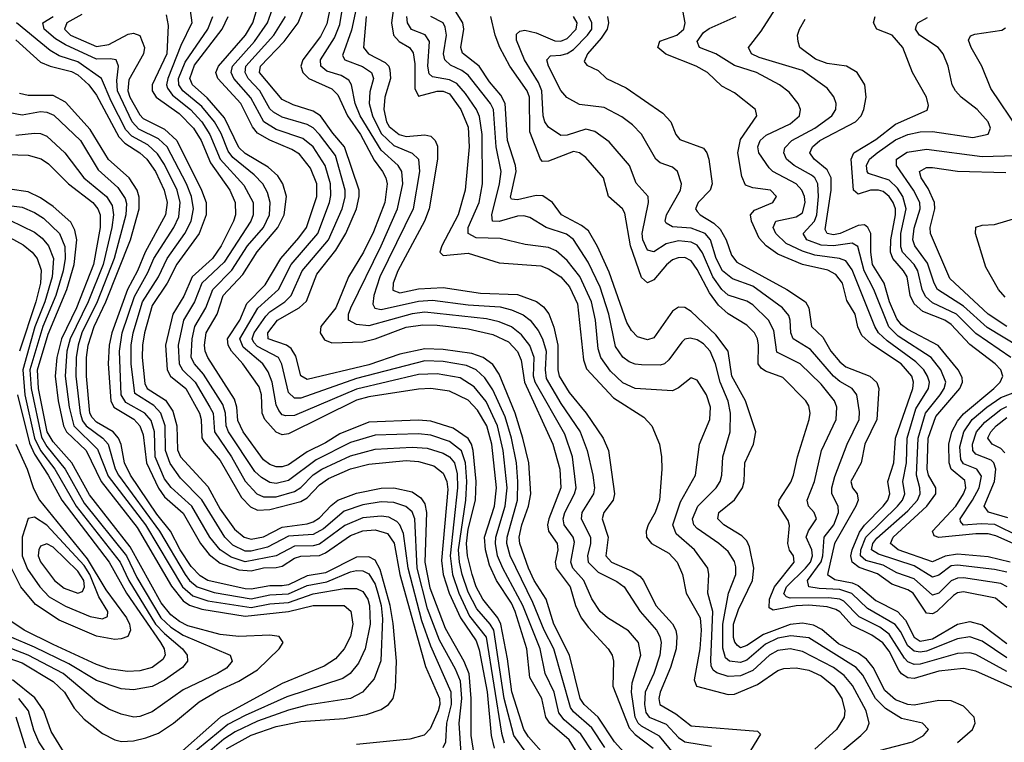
# Model space of a CAD drawing. Header units: inches. Extents: x 884549 to 1028252, y 526810 to 653624.
# Tile 329 of 656: x 892382 to 895562, y 633408 to 635740. Entities that reach past the tile are written whole.
import ezdxf

# ---------------------------------------------------------------- set-up
doc = ezdxf.new("R2010")
doc.units = ezdxf.units.IN
doc.header["$MEASUREMENT"] = 0
doc.layers.add('A8693', color=7, linetype='Continuous')

msp = doc.modelspace()

# ---------------------------------------------------------------- linework, layer by layer
at = {"layer": 'A8693', "color": 5}
for points, elevation in [([(894493.1, 633373.1), (894448.7, 633428.7), (894390, 633460.3), (894379.6, 633470), (894369.5, 633490), (894357.3, 633570), (894360.1, 633599.9), (894387.6, 633690), (894380.4, 633730), (894348.1, 633768.1), (894279.8, 633810), (894256.5, 633830), (894230, 633871.8), (894204, 633930), (894168.5, 633970), (894161.7, 633990), (894173.8, 634053.8), (894169.3, 634070), (894140.1, 634110), (894137.1, 634130), (894142.5, 634150), (894174.1, 634210), (894179.3, 634230), (894166.9, 634330), (894142.8, 634402.8), (894046.6, 634570), (894041.4, 634590), (894043.2, 634650), (894029.1, 634689.1), (894003, 634723), (893970, 634748.6), (893930, 634765.4), (893890, 634774.5), (893690, 634796), (893650, 634790.7), (893510, 634752.7), (893470, 634756.9), (893444.3, 634770), (893444.4, 634790), (893451.7, 634810), (893549.5, 635010.5), (893601.9, 635130), (893619, 635210), (893616.7, 635250), (893604.4, 635270), (893550, 635319.4), (893481.2, 635430), (893465.7, 635470), (893454.1, 635530), (893445, 635545), (893420.1, 635560.1), (893373.9, 635573.9), (893354.4, 635590), (893353.4, 635610), (893399, 635681), (893415.5, 635724.5), (893436.9, 635850)], 3560), ([(893477.9, 635822.1), (893453.9, 635706.1), (893424.6, 635624.6), (893432.4, 635610), (893489.3, 635589.3), (893517.8, 635570), (893524.7, 635550), (893513, 635507), (893510.7, 635470), (893521, 635430), (893550, 635373.3), (893590, 635333.8), (893649.7, 635309.7), (893670, 635289.7), (893673, 635250), (893652.5, 635130), (893545.5, 634910), (893525.8, 634850), (893522.6, 634822.6), (893529.2, 634809.2), (893550, 634805.1), (893670, 634832.3), (893715.2, 634835.2), (893830, 634819.6), (893933.5, 634813.5), (893970, 634804.4), (894007.5, 634787.5), (894030.7, 634770), (894056.7, 634736.7), (894070.3, 634710.3), (894082.1, 634670), (894079.1, 634610), (894082.6, 634582.6), (894130, 634501.8), (894191.8, 634410), (894214.6, 634350), (894233.4, 634270), (894238.6, 634230), (894234.7, 634210), (894197.8, 634150), (894195.7, 634130), (894225.8, 634070), (894225.8, 634050), (894215.5, 634010), (894218.1, 633990), (894250, 633957.8), (894310, 633927.7), (894334.1, 633910), (894385.9, 633830), (894438.9, 633770), (894449.6, 633750), (894453.3, 633730), (894449.2, 633689.2), (894430, 633630.1), (894402, 633570), (894399.8, 633530), (894404.4, 633504.4), (894414.5, 633490), (894470, 633467), (894510, 633423.7), (894529.6, 633409.6), (894616, 633396)], 3540), ([(892932.9, 635770), (892938.4, 635730), (892903.1, 635656.9), (892860.4, 635550), (892856.3, 635530), (892859.4, 635519.4), (892876.1, 635496.1), (892934, 635450), (892970, 635410), (892996.4, 635370), (893030, 635290), (893105.8, 635205.8), (893135.8, 635150), (893135.8, 635110), (893128.2, 635090), (893042.2, 634957.8), (892970, 634890), (892946.8, 634830), (892911.3, 634770), (892894.3, 634690), (892896.7, 634630), (892908.2, 634610), (892948.6, 634570), (892996.3, 634490), (893006.5, 634470), (893011.5, 634410), (893066.2, 634330), (893110, 634251.4), (893148.4, 634210), (893170, 634200.1), (893210, 634200.4), (893270, 634217.3), (893290, 634230.2), (893330, 634271.1), (893358.2, 634290), (893450, 634333.1), (893530, 634353.8), (893650, 634360.9), (893697.8, 634357.8), (893750, 634341.6), (893770, 634329.3), (893786.1, 634310), (893795, 634275), (893796.4, 634230), (893772.8, 634010), (893779.7, 633950), (893800, 633890), (893835.2, 633815.2), (893888.1, 633748.1), (893938.3, 633438.3), (893947, 633407)], 3760), ([(894196.9, 633350), (894156.7, 633416.7), (894094.2, 633470), (894081.7, 633490), (894068.8, 633550), (894030, 633617), (894020.3, 633710), (893982.7, 633830), (893970, 633857.4), (893921.6, 633930), (893899.7, 633979.7), (893886.4, 634030), (893883.2, 634070), (893915.1, 634170), (893921.8, 634230), (893906.8, 634370), (893890.8, 634430), (893860.4, 634480.4), (893830, 634512), (893770, 634541.9), (893710, 634550.2), (893670, 634548.4), (893510, 634523.3), (893470, 634512.5), (893250, 634403.4), (893230, 634400.8), (893210, 634409.6), (893173.8, 634450), (893165.3, 634470), (893163.1, 634530), (893155.7, 634555.7), (893103, 634630), (893065.8, 634670), (893055, 634690), (893053.5, 634710), (893093.5, 634770), (893115.7, 634824.3), (893175.4, 634884.6), (893226, 634970), (893284, 635036), (893308.1, 635070), (893341.3, 635170), (893341.5, 635210), (893320.9, 635260.9), (893286, 635306), (893261.5, 635321.5), (893190, 635350.8), (893150, 635373.4), (893134.2, 635394.2), (893096.2, 635470), (893021.7, 635550), (893015.9, 635570), (893024.6, 635590), (893111.3, 635690), (893135.6, 635730), (893153.1, 635790)], 3680), ([(894234.5, 633374.5), (894194.7, 633434.7), (894140.7, 633480.7), (894123.6, 633503.6), (894108.5, 633570), (894078.8, 633630), (894062.5, 633710), (894006.4, 633850), (893941.8, 633970), (893925.4, 634010), (893918.2, 634050), (893919.5, 634070), (893949.4, 634170), (893955.8, 634230), (893943.2, 634350), (893924.9, 634430), (893888.2, 634508.2), (893850, 634555.7), (893804.5, 634584.5), (893730, 634597.6), (893670, 634595.1), (893470, 634548.1), (893270, 634462.6), (893241.4, 634461.4), (893230, 634465.3), (893218.6, 634478.6), (893210, 634497.6), (893197.6, 634570), (893184.2, 634604.2), (893167.6, 634630), (893103.7, 634683.7), (893093.6, 634710), (893150.9, 634809.1), (893217.7, 634870), (893258.8, 634950), (893344.5, 635050), (893382.4, 635150), (893386.9, 635173.1), (893385.4, 635210), (893368.2, 635270), (893329.8, 635329.8), (893296.6, 635356.6), (893210, 635385.6), (893170.6, 635410), (893128.1, 635488.1), (893073.7, 635550), (893065.5, 635570), (893069.7, 635590), (893141, 635670), (893182.4, 635730), (893204, 635790)], 3660), ([(894363.5, 633343.5), (894303.2, 633410), (894250.5, 633490), (894205.4, 633530), (894191.7, 633550), (894157.9, 633690), (894107.3, 633790), (894082.7, 633870), (894043.8, 633930), (894025.2, 633970), (893997.4, 634050), (893995.1, 634070), (894003.4, 634110), (894025.3, 634170), (894032.7, 634210), (894026.1, 634310), (894007.3, 634390), (893982.1, 634470), (893930, 634596.1), (893910, 634627.1), (893878.3, 634650), (893842.5, 634662.5), (893750, 634676.1), (893690, 634677.7), (893610, 634660.9), (893510, 634626.3), (893310, 634579.6), (893290, 634590.6), (893273.9, 634653.9), (893259, 634679), (893243.6, 634690), (893184.8, 634710), (893183.6, 634730), (893214.5, 634770), (893285.1, 634810), (893308, 634832), (893341.4, 634918.6), (893403.2, 634996.8), (893435, 635050), (893470.2, 635130), (893478.7, 635170), (893477.9, 635190), (893431.6, 635330), (893393.6, 635373.6), (893354.1, 635430), (893330, 635445.4), (893265.7, 635465.7), (893230, 635482.6), (893157, 635570), (893159.4, 635590), (893236.5, 635670), (893281.6, 635730), (893297.8, 635770)], 3620), ([(893386.8, 635790), (893373.5, 635726.5), (893353.9, 635686.1), (893296.8, 635610), (893290.3, 635590), (893296.4, 635570), (893315.6, 635550), (893390, 635516.9), (893410, 635497.4), (893440.3, 635430), (893483, 635370), (893527.3, 635287.3), (893553.6, 635250), (893564.7, 635230), (893569.2, 635210), (893561.8, 635150), (893524.9, 635055.1), (893492.3, 634990), (893444.2, 634910), (893402.7, 634810), (893354.9, 634750), (893352.3, 634730), (893366.9, 634706.9), (893390, 634697.9), (893490, 634701.1), (893530, 634710.2), (893630, 634747.6), (893684.3, 634755.7), (893730, 634754.4), (893830, 634742.9), (893910, 634724.5), (893960.6, 634700.6), (893989.5, 634669.5), (894001.6, 634641.6), (894012.6, 634570), (894104.3, 634370), (894125.9, 634290), (894129.5, 634230), (894090.4, 634130), (894086.7, 634110), (894089.9, 634090), (894117.9, 634050), (894119.9, 634030), (894111.4, 633990), (894114.4, 633970), (894159.3, 633910), (894176.6, 633850), (894195.8, 633810), (894218.5, 633778.5), (894282.6, 633710), (894295.2, 633690), (894299.6, 633670), (894297.7, 633590), (894350, 633455.2), (894370, 633433.9), (894427.9, 633390)], 3580), ([(893587.8, 635770), (893582.7, 635730), (893588.8, 635690), (893607.9, 635670), (893641.4, 635650), (893652.7, 635632.7), (893657.8, 635597.8), (893658.2, 635518.2), (893670, 635493.4), (893730, 635509.5), (893750, 635509.9), (893770, 635500.5), (893806.4, 635450), (893830, 635392.8), (893833.9, 635330), (893820.9, 635190), (893798.2, 635110), (893744.9, 635010), (893739, 634990), (893750, 634979.5), (893830, 634987.1), (893930, 634955.7), (894065.4, 634945.4), (894090, 634936.6), (894130, 634910.3), (894158.1, 634878.1), (894183, 634823), (894202.7, 634642.7), (894213, 634613), (894299.7, 634519.7), (894397.6, 634457.6), (894423.6, 634430), (894447.8, 634370), (894454.9, 634330), (894455.9, 634290), (894448.1, 634190), (894434, 634150), (894411.5, 634110), (894404.7, 634090), (894406.5, 634070), (894422, 634050), (894478.2, 634018.2), (894504.9, 633990), (894522.2, 633950), (894534.6, 633890), (894579.3, 633810), (894582.4, 633770), (894578, 633710), (894559.8, 633610), (894568.1, 633590), (894670, 633563.2), (894690, 633563.7), (894764.6, 633595.4), (894830, 633639.9), (894850, 633646.4), (894890, 633648.6), (894930, 633641.2), (894970, 633623.2), (895011, 633590), (895036.7, 633550), (895046.8, 633510), (895044.2, 633490), (895019.5, 633450), (894950, 633386.1)], 3480), ([(895570, 633843.7), (895533.5, 633873.5), (895430, 633894.3), (895410, 633890.4), (895397.9, 633882.1), (895343.6, 633830), (895330, 633822.5), (895310, 633825.4), (895267.5, 633890), (895250, 633900.7), (895198.3, 633918.3), (895152.3, 633952.3), (895093, 633973), (895070, 633990), (895065.6, 634010), (895070.2, 634030), (895093.7, 634086.3), (895110, 634108.6), (895170.6, 634170), (895185.2, 634190), (895191.7, 634210), (895185.8, 634250), (895205, 634310), (895210, 634390), (895266.5, 634550), (895268, 634570), (895262.6, 634590), (895228.9, 634630), (895132.9, 634692.9), (895101.3, 634721.3), (895088.7, 634748.7), (895079.7, 634790), (895053.6, 634833.6), (895038.7, 634890), (895018, 634918), (894992.2, 634932.2), (894910, 634950.6), (894830, 634983.3), (894793.1, 635010), (894770, 635035.5), (894745.3, 635090), (894742.5, 635110), (894755, 635125), (894814.2, 635150), (894825.6, 635170), (894806.4, 635190), (894750, 635197.9), (894726.3, 635206.3), (894714.2, 635234.2), (894700.7, 635310), (894710, 635353.6), (894762, 635430), (894758.7, 635450), (894690, 635503.7), (894650, 635525.2), (894603.2, 635570), (894566.5, 635590), (894469.2, 635629.2), (894442.4, 635650), (894449.2, 635670.8), (894504.5, 635690), (894526.7, 635710), (894531.6, 635730), (894523.4, 635770)], 3280), ([(895570, 633957), (895530, 633966.5), (895410, 633980.4), (895390, 633977.5), (895350, 633947.4), (895330, 633941.8), (895270, 633978.3), (895155, 634015), (895133.1, 634030), (895136.6, 634050), (895150, 634066.9), (895250, 634155.4), (895280.8, 634190), (895290.2, 634210), (895289.2, 634230), (895277.6, 634270), (895283, 634390), (895306.7, 634470), (895354.5, 634530), (895367.7, 634550), (895372.8, 634570), (895357.1, 634610), (895325, 634650), (895218.6, 634718.6), (895188.9, 634748.9), (895140, 634870), (895109.2, 634930), (895088.7, 635008.7), (895070, 635018.8), (895010, 635010.8), (894970, 635012.7), (894924.3, 635030), (894912.5, 635050), (894948.9, 635090), (894956.3, 635110), (894962, 635170), (894959.5, 635210), (894949.5, 635229.5), (894938.8, 635238.8), (894882.9, 635270), (894857.8, 635290), (894849.9, 635310), (894852.9, 635327.1), (894875.8, 635350), (894950.3, 635390), (895005.2, 635430), (895017.5, 635450), (895018.5, 635470), (895011.5, 635491.5), (894990, 635518.9), (894910, 635575.8), (894770, 635618.1), (894745.5, 635630), (894736.1, 635650), (894776.9, 635703.1), (894832.3, 635790)], 3240), ([(893807.6, 633372.4), (893801.8, 633470), (893809.5, 633550), (893805.3, 633605.3), (893790, 633644.4), (893738.1, 633738.1), (893699.6, 633839.6), (893666.1, 633970), (893658.3, 634130), (893650, 634152), (893629.5, 634169.5), (893590, 634182.1), (893550, 634184.5), (893490, 634175.2), (893430, 634154.2), (893362.8, 634097.2), (893330, 634079.4), (893250, 634073.6), (893182.1, 634037.9), (893130, 634025.1), (893110, 634025.6), (893070, 634045), (893044.5, 634070), (892970, 634190.6), (892901, 634261), (892867.8, 634307.8), (892852.6, 634350), (892852.1, 634430), (892837.5, 634470), (892815.1, 634495.1), (892753.6, 634533.6), (892742.3, 634630), (892742.1, 634690), (892748.5, 634730), (892778.9, 634830), (892830.2, 634910), (892858.6, 634970), (892915, 635050), (892935.8, 635090), (892943.6, 635130), (892937.2, 635170), (892921.1, 635210), (892858.2, 635330), (892830, 635356), (892767.3, 635387.3), (892745.8, 635410), (892698, 635510), (892695.9, 635544.1), (892701.1, 635590), (892694.2, 635610), (892674.1, 635614.1), (892630, 635612.5), (892530, 635658.6), (892498.4, 635678.4), (892461.5, 635710), (892456.9, 635730), (892490.4, 635750)], 3840), ([(892583.3, 635756.7), (892534.2, 635730), (892527.1, 635710), (892546.5, 635690), (892630, 635653.4), (892670, 635660.1), (892732.9, 635692.9), (892750, 635696.9), (892770, 635688.8), (892784.9, 635650), (892782.3, 635630), (892734.4, 635545.6), (892731.1, 635510), (892737.4, 635490), (892770, 635433), (892781.1, 635421.1), (892850, 635386.3), (892889.3, 635350), (892969.8, 635190), (892984.4, 635150), (892984.7, 635110), (892962.1, 635050), (892889.2, 634950.8), (892858.2, 634890), (892810, 634818.2), (892784.8, 634730), (892778.3, 634690), (892777.6, 634650), (892786, 634566), (892794.4, 634550), (892852.6, 634512.6), (892877.1, 634477.1), (892890.2, 634430), (892891.6, 634351.6), (892901.8, 634330), (892990, 634233.5), (893030, 634160.6), (893075.9, 634095.9), (893106.6, 634070), (893130, 634063.9), (893170, 634071.5), (893230, 634102.3), (893310, 634113), (893330, 634119.9), (893350, 634133.2), (893387.6, 634172.5), (893410, 634189.3), (893470, 634212.2), (893550, 634228.9), (893590, 634230), (893650, 634216.4), (893677.6, 634197.6), (893690, 634177.9), (893695.8, 634150), (893690.6, 633990), (893707, 633907), (893756.3, 633776.3), (893816.3, 633670), (893832.3, 633630), (893839.2, 633550), (893838.5, 633430), (893848.7, 633368.7)], 3820), ([(892855.4, 635755.4), (892861.8, 635721.8), (892857.6, 635630), (892809.9, 635530), (892810.2, 635510), (892823.3, 635490), (892897.3, 635437.3), (892944, 635390), (892968.1, 635350), (892997.9, 635277.9), (893061.3, 635190), (893078.1, 635150), (893079, 635110), (893072.8, 635090), (893033, 635010), (893004.6, 634970), (892938.9, 634910), (892912.4, 634847.6), (892876.8, 634790), (892852.6, 634690), (892858.5, 634610), (892869.7, 634590), (892918.3, 634550), (892962.7, 634470), (892968.5, 634450), (892970.8, 634390.8), (892977.8, 634377.8), (893030, 634317.3), (893098.2, 634198.2), (893127.7, 634167.7), (893150, 634157.2), (893190, 634159.8), (893290, 634185), (893310, 634197.5), (893350, 634239.7), (893379.9, 634260.1), (893450, 634290.6), (893510, 634306.3), (893630, 634317.4), (893670, 634314.8), (893720, 634300), (893750, 634277), (893761.9, 634250), (893764.5, 634224.5), (893744.7, 633995.3), (893750, 633949.4), (893769.5, 633890), (893805.2, 633810), (893855.8, 633735.8), (893866.3, 633706.3), (893891.6, 633571.6), (893904.9, 633430), (893914.3, 633390)], 3780), ([(894036.4, 633350), (893978.2, 633430), (893947.1, 633550), (893913.2, 633770), (893901.2, 633790), (893858.7, 633838.7), (893830, 633893.4), (893810.6, 633950), (893802.1, 633990), (893799.7, 634030), (893822.8, 634190), (893826, 634250), (893821.9, 634310), (893808.8, 634348.8), (893770, 634379), (893710, 634399.7), (893670, 634403.3), (893530, 634399), (893450, 634376), (893339.7, 634320.3), (893250, 634253), (893210, 634243.8), (893190, 634247.2), (893162.8, 634262.8), (893142, 634282), (893056.9, 634410), (893048.9, 634430), (893046.7, 634470), (893038.3, 634498.3), (892976.3, 634596.3), (892946.8, 634630), (892936.1, 634650), (892939.5, 634710), (892948.2, 634750), (892983.8, 634810), (893005.4, 634870), (893067.8, 634932.2), (893118.1, 635010), (893169.2, 635070), (893188.4, 635110), (893191.5, 635150), (893182.4, 635182.4), (893167.2, 635210), (893139.5, 635239.5), (893070, 635295.2), (893055.5, 635315.5), (893033.3, 635373.3), (893011, 635410), (892970, 635460), (892909.5, 635510), (892896.2, 635530), (892895.1, 635550), (892916.9, 635603.1), (892990.2, 635710), (893005.6, 635750)], 3740), ([(894082, 633362), (894025.7, 633425.7), (894009.8, 633449.8), (893971, 633571), (893957.8, 633677.8), (893935.9, 633790), (893926.4, 633810), (893877.8, 633870), (893856.6, 633910), (893842.9, 633950), (893828.5, 634010), (893825.1, 634050), (893830, 634096.2), (893853.6, 634190), (893856.5, 634250), (893846.4, 634350), (893841.2, 634370), (893830, 634388.9), (893782.2, 634422.2), (893710, 634445), (893670, 634447.7), (893510, 634441.3), (893416.1, 634403.9), (893370, 634375.1), (893310, 634345.7), (893250, 634304.1), (893230, 634297), (893210, 634297.1), (893190, 634305.1), (893170, 634320.4), (893104.3, 634410), (893086.7, 634446.7), (893083.2, 634490), (893075.7, 634515.7), (892989.7, 634650), (892980.9, 634670), (892978.9, 634690), (892984.1, 634730), (893020.3, 634790), (893039.3, 634850), (893102.5, 634917.5), (893149.5, 634990.5), (893215.8, 635070), (893236.4, 635110), (893244.2, 635170), (893232.4, 635210), (893215.7, 635235.7), (893184.4, 635264.4), (893110, 635308.3), (893090, 635327.7), (893043.5, 635423.5), (892987.7, 635487.7), (892940.6, 635530), (892931.2, 635550), (892947.1, 635592.9), (893036.4, 635710), (893055.4, 635750)], 3720), ([(894271.5, 633391.5), (894230, 633455.1), (894170, 633507), (894160.9, 633520.9), (894107.3, 633710), (894075.4, 633770), (894039.4, 633859.4), (893965.7, 634010), (893955.1, 634050), (893955.8, 634070), (893990.2, 634190), (893991.2, 634250), (893986.1, 634310), (893970.5, 634390), (893950, 634458.7), (893910, 634546.2), (893884.7, 634584.7), (893856.6, 634610), (893824.7, 634624.7), (893750, 634637.6), (893690, 634638.8), (893470, 634582.2), (893290, 634519.2), (893270, 634518.6), (893250, 634536.8), (893228.9, 634628.9), (893217.7, 634650), (893150, 634685.4), (893138.7, 634698.7), (893133.3, 634710), (893139.4, 634730), (893177.1, 634782.9), (893190, 634797.5), (893238.2, 634830), (893258.8, 634850), (893294.6, 634930), (893379, 635030), (893423.7, 635130), (893432.9, 635167.1), (893433.1, 635190), (893401.9, 635301.9), (893350, 635369.6), (893330, 635391.4), (893310, 635402.4), (893230, 635425.4), (893201.3, 635441.3), (893190, 635452.7), (893158, 635510), (893120.4, 635550), (893110.4, 635570), (893113, 635590), (893203.4, 635690), (893240.6, 635750)], 3640), ([(893501.5, 635750), (893492.8, 635650), (893508.3, 635630), (893562.1, 635602.1), (893573.7, 635590), (893577.9, 635577.9), (893580, 635550), (893561.7, 635490), (893558, 635450), (893566.6, 635410), (893575.8, 635395.8), (893607.6, 635370), (893630, 635363.4), (893690, 635368.1), (893710, 635364.6), (893724.3, 635350), (893731.5, 635331.5), (893731, 635290), (893704.3, 635130), (893689.1, 635090), (893603.5, 634930), (893588.1, 634890), (893586.9, 634866.9), (893610, 634859.1), (893670, 634871.5), (893750, 634876), (893870, 634857.8), (893990, 634853.2), (894050.6, 634830.6), (894073.8, 634813.8), (894091.2, 634791.2), (894107.4, 634747.4), (894119.4, 634690), (894119.9, 634610), (894124.4, 634590), (894156.8, 634536.8), (894211.1, 634470), (894266.5, 634390), (894283.9, 634350), (894303.4, 634210), (894298.2, 634190), (894268.8, 634150), (894263, 634130), (894282.1, 634070), (894275.4, 634010), (894293.3, 633990), (894360.2, 633960.2), (894384.5, 633944.5), (894396.9, 633930), (894436, 633850), (894490.6, 633790.6), (894500.6, 633770), (894503.9, 633750), (894501.5, 633710), (894484.2, 633650), (894449.9, 633570), (894445.7, 633550), (894449.6, 633530), (894500.6, 633500.6), (894550, 633461.6), (894764.9, 633444.9), (894774.3, 633434.3), (894697.8, 633310)], 3520), ([(894962.8, 633317.2), (895098.8, 633430), (895117.5, 633450), (895125.6, 633470), (895115.3, 633510), (895071.5, 633591.5), (895044.3, 633624.3), (895010.3, 633650.3), (894910, 633701.8), (894870, 633709.7), (894830, 633704.6), (894803.4, 633690), (894750, 633639.9), (894710, 633623), (894670, 633621.2), (894632.9, 633632.9), (894621.7, 633641.7), (894615.2, 633655.2), (894613.9, 633673.9), (894620.7, 633830), (894604.1, 633890), (894607.1, 633950), (894603.8, 633970), (894560.9, 634030), (894501.6, 634081.6), (894491, 634110), (894515.7, 634184.3), (894564.1, 634270), (894577.9, 634370), (894610.7, 634450), (894612.5, 634490), (894600.4, 634530), (894570, 634576.8), (894550, 634584.8), (894510, 634552.2), (894490, 634542.8), (894370, 634549.5), (894330, 634568), (894290, 634606.5), (894258.7, 634650), (894250, 634678), (894241.9, 634770), (894228.3, 634830), (894191.1, 634911.1), (894150, 634963.3), (894114.3, 634994.3), (894090, 635004.9), (894014.6, 635014.6), (893933.5, 635033.5), (893856.7, 635036.7), (893829.9, 635049.9), (893830.6, 635070), (893866, 635150), (893876.3, 635210), (893876, 635370), (893867.4, 635427.4), (893857.1, 635450), (893821.7, 635501.7), (893793.8, 635533.8), (893770, 635546.1), (893715.4, 635555.4), (893704.9, 635564.9), (893700.2, 635590), (893705.1, 635670), (893691.3, 635691.3), (893647.9, 635707.9), (893634.5, 635730), (893632.3, 635750)], 3460), ([(895157.9, 633382.1), (895264.8, 633410), (895300.8, 633430), (895316.8, 633450), (895297, 633470), (895230, 633485.1), (895178, 633518), (895145.8, 633550), (895104.6, 633624.6), (895083.7, 633650), (894930, 633745.6), (894872.3, 633752.3), (894830, 633744.2), (894790, 633725.5), (894730, 633673.5), (894710, 633665.8), (894674.5, 633670), (894661.5, 633681.5), (894652.5, 633712.5), (894652.3, 633790), (894670.8, 633889.2), (894694.9, 633950), (894694.6, 633974.6), (894690, 633991.9), (894670, 634023.6), (894640.2, 634050), (894570, 634098), (894558.9, 634110), (894554.9, 634130), (894572, 634170), (894631.4, 634230), (894643.7, 634250), (894649.9, 634270.1), (894652.9, 634330), (894675.9, 634410), (894677.8, 634470), (894670.3, 634509.7), (894644.2, 634570), (894628.7, 634630), (894611.6, 634670), (894590, 634693.8), (894570, 634707.2), (894547.2, 634712.8), (894530, 634709.3), (894520, 634700), (894478, 634642), (894464.7, 634630), (894450, 634625.2), (894390, 634626.7), (894370, 634628.2), (894350, 634636.3), (894330, 634650.9), (894305.9, 634685.9), (894285, 634790), (894256.5, 634876.5), (894217.6, 634957.6), (894170.5, 635030.5), (894147.6, 635047.6), (894082.3, 635070), (894030, 635101.5), (894010, 635107.5), (893990, 635106.4), (893930, 635088.8), (893909.3, 635090), (893906.6, 635110), (893931.7, 635210), (893936.9, 635250), (893920.4, 635330), (893911.8, 635450), (893902.1, 635470), (893830, 635561), (893810, 635576.3), (893773, 635593), (893754.8, 635610), (893751.1, 635630), (893760.4, 635690), (893756.2, 635716.2), (893749.9, 635730), (893710, 635750.4)], 3440), ([(895410, 633407.3), (895458.4, 633450), (895467.2, 633470), (895464.2, 633490), (895430, 633525), (895390, 633542.7), (895350, 633543.2), (895270, 633528.6), (895250, 633530), (895210, 633545.9), (895175.3, 633575.3), (895137.7, 633650), (895116.4, 633676.4), (895090, 633696), (895026.4, 633726.4), (894972.9, 633772.9), (894945.9, 633785.9), (894910, 633792.6), (894870, 633788.6), (894783.9, 633756.1), (894730, 633720.4), (894710, 633713.7), (894700.4, 633720.4), (894691.1, 633731.1), (894686.7, 633746.7), (894686.9, 633790), (894703.1, 633836.9), (894748.3, 633930), (894752.4, 633970), (894738.8, 634038.8), (894730, 634058.6), (894714.5, 634074.5), (894655.8, 634110), (894636.7, 634130), (894639.9, 634150), (894690, 634191), (894716.6, 634230), (894722, 634250), (894723.8, 634310), (894751.8, 634370), (894759.2, 634410), (894726, 634510), (894681.6, 634590), (894669.9, 634670), (894630, 634722.8), (894550, 634799), (894530, 634811.9), (894510, 634812), (894490, 634799.9), (894430, 634714), (894410, 634707.2), (894376.7, 634716.7), (894357.3, 634737.3), (894343.1, 634763.1), (894285.3, 634925.3), (894248.2, 635008.2), (894218.5, 635058.5), (894196.4, 635076.4), (894132.1, 635110), (894103.2, 635150), (894071.8, 635171.8), (894050, 635173.1), (893990, 635158.3), (893970, 635160.6), (893966.9, 635166.9), (893985, 635250), (893983.5, 635270), (893956.9, 635350), (893950.4, 635470), (893936.4, 635496.4), (893899.7, 635539.7), (893865.4, 635590), (893811.9, 635631.9), (893806.3, 635650), (893816.9, 635710), (893813.2, 635730), (893790, 635767.9)], 3420), ([(895590, 633584.3), (895470, 633638.3), (895430, 633646.5), (895350, 633637.5), (895270, 633614.3), (895250, 633616.5), (895230, 633629.4), (895221.3, 633641.3), (895190, 633702.2), (895169.6, 633729.6), (895133.9, 633753.9), (895070, 633785), (895030, 633829.7), (895017.4, 633837.4), (894990, 633845.3), (894930, 633850.5), (894890, 633848.6), (894815.3, 633835.3), (894802.6, 633842.6), (894803.2, 633870), (894820, 633910), (894883.1, 633990), (894880.7, 634010), (894868, 634028), (894862.5, 634050), (894867.5, 634107.5), (894864.1, 634124.1), (894832.5, 634172.5), (894834.5, 634190), (894872.7, 634247.3), (894880.9, 634270), (894893.3, 634330), (894932, 634450), (894934.5, 634470), (894930, 634494), (894920.5, 634510), (894846, 634586), (894790, 634605.9), (894776.1, 634616.1), (894767.1, 634630), (894767.6, 634690), (894764.6, 634710), (894754.6, 634730), (894730, 634754.7), (894670, 634791.3), (894638.5, 634818.5), (894610, 634858.2), (894570, 634934.1), (894550, 634961.9), (894530, 634972.4), (894508, 634972), (894490, 634964.9), (894471.2, 634948.8), (894430, 634901.1), (894410, 634891), (894390, 634907.9), (894354.3, 635010), (894336.3, 635116.3), (894328.3, 635130), (894283.2, 635170), (894267.5, 635230), (894210, 635295.7), (894190, 635310.8), (894170, 635314.5), (894090, 635283.7), (894070, 635282.8), (894064.3, 635290), (894030, 635378.5), (894028.7, 635490), (894020.9, 635510), (893964.6, 635590), (893932.2, 635650), (893917.4, 635690), (893904, 635750)], 3380), ([(895570, 633637.1), (895470, 633691.8), (895450, 633697.4), (895410, 633694.7), (895290, 633660.3), (895270, 633659), (895250, 633668), (895239.6, 633679.6), (895190, 633757.7), (895159.6, 633779.6), (895093, 633813), (895043.7, 633863.7), (895030, 633870.4), (894994.8, 633874.8), (894870, 633873.7), (894858.1, 633878.1), (894850, 633887.9), (894858, 633910), (894919.9, 633970), (894936, 633990), (894942.6, 634010), (894939.8, 634030), (894921.8, 634070), (894929, 634091), (894955.3, 634130), (894947.2, 634150), (894929.4, 634170), (894924.6, 634190), (894948.2, 634250), (894971.1, 634350), (895018.9, 634450), (895020.5, 634490), (895013.1, 634510), (894970, 634564.3), (894902.3, 634630), (894827.6, 634667.6), (894817.2, 634737.2), (894800.3, 634770), (894750, 634820.5), (894730, 634831.9), (894670, 634850.9), (894650, 634869.3), (894620.4, 634910), (894587.4, 634987.4), (894570, 635012.8), (894550, 635022.4), (894510, 635026), (894470, 635016.8), (894430, 634991.2), (894410, 634996.2), (894394.9, 635030), (894392.6, 635050), (894412.8, 635150), (894411.9, 635170), (894372.5, 635212.5), (894351.4, 635270), (894286.2, 635346.2), (894239.1, 635379.1), (894210, 635387.1), (894150, 635367.6), (894130, 635366.3), (894090, 635393.5), (894077.9, 635410), (894072.3, 635430), (894068.8, 635510), (894057, 635537), (894012, 635610), (893986.5, 635673.5), (893986.5, 635693.5), (893997.3, 635702.7), (894013.3, 635706.7), (894050, 635697.8), (894110, 635671.6), (894130, 635670.6), (894150, 635679.6), (894178.6, 635710), (894182.1, 635730), (894171, 635750)], 3360), ([(895570, 633680.8), (895490, 633734.3), (895450, 633749.2), (895410, 633742.4), (895310, 633702.3), (895290, 633699), (895270, 633702.8), (895250, 633719.8), (895225.9, 633765.9), (895208.7, 633788.7), (895120, 633840), (895069, 633889), (895030, 633901.4), (894964.3, 633904.3), (894930.6, 633910.6), (894925.7, 633930), (894970, 633990.6), (894975.8, 634010), (894980, 634070), (895011.1, 634110), (895026.5, 634150), (895025.6, 634170), (895004.6, 634210), (895004.5, 634230), (895013.9, 634266.1), (895054.6, 634370), (895093, 634450), (895094.5, 634474.5), (895084.9, 634530), (895070.4, 634550), (895030, 634572.4), (895010, 634589.9), (894935.6, 634675.6), (894879.3, 634710), (894871.8, 634730), (894870.2, 634770), (894865.4, 634785.4), (894845.4, 634810), (894750, 634880.1), (894683.9, 634903.9), (894652, 634930), (894631.5, 634970), (894613.3, 635030), (894596.1, 635050), (894550, 635067.8), (894490, 635072), (894470, 635083.4), (894466.4, 635090), (894470.3, 635110), (894515.9, 635190), (894519.1, 635210), (894506.3, 635250), (894490, 635263.9), (894450, 635277.9), (894436.3, 635290), (894390.3, 635370.3), (894360.7, 635400.7), (894326.9, 635426.9), (894270, 635456.4), (894190, 635466.8), (894149.5, 635489.5), (894130, 635511.7), (894089.9, 635590), (894084.6, 635610), (894096.4, 635623.6), (894130, 635625.2), (894150, 635631.1), (894170, 635643.8), (894216.1, 635690), (894229.2, 635710), (894230, 635730), (894220.2, 635750)], 3340), ([(894280.1, 635750), (894283.5, 635730), (894279.7, 635710), (894260.1, 635679.9), (894215.4, 635630), (894205.4, 635605.4), (894213.5, 635593.5), (894250, 635576.3), (894277.4, 635550), (894340.5, 635520.5), (894458.8, 635438.8), (894484.6, 635410), (894501.2, 635370), (894513.5, 635353.5), (894590, 635325.6), (894601.5, 635310), (894607.6, 635290), (894617.9, 635210), (894612.2, 635190), (894572.6, 635150), (894564.3, 635130), (894570, 635121.3), (894579, 635110), (894623.5, 635083.5), (894644, 635064), (894663.4, 635030), (894680.3, 634980.3), (894697.8, 634957.8), (894859.4, 634870), (894919.2, 634830), (894930.6, 634810), (894938.5, 634750), (894976, 634716), (895001.8, 634670), (895030, 634635.8), (895050, 634619.8), (895127, 634590), (895149.9, 634569.9), (895156.9, 634550), (895150.4, 634450), (895111.4, 634370), (895099.5, 634310), (895066.5, 634250), (895070.9, 634230), (895086.1, 634210), (895089.3, 634190), (895081.9, 634170), (895013.4, 634050), (894990.6, 633950), (895013.9, 633933.9), (895070, 633923), (895090, 633914.2), (895146.3, 633866.3), (895216.5, 633830), (895242.4, 633802.4), (895270, 633747.9), (895290, 633734.4), (895330, 633742.3), (895410, 633789.7), (895450, 633798.7), (895490, 633787.4), (895570, 633726.9)], 3320), ([(895570.3, 633910.3), (895550, 633921.2), (895430, 633938.8), (895410, 633938.1), (895390, 633929.4), (895350, 633889.9), (895330, 633882.8), (895270, 633935.9), (895215.1, 633955.1), (895170, 633980.2), (895115, 633995), (895097.7, 634010), (895098, 634030), (895114.9, 634070), (895216.4, 634170), (895233.1, 634190), (895240.8, 634210), (895234.3, 634250), (895245.9, 634310), (895247.9, 634390), (895275.7, 634484.3), (895316.3, 634550), (895319.7, 634570), (895313.8, 634590), (895301.5, 634610), (895276, 634636), (895183.4, 634703.4), (895155.3, 634730), (895143.1, 634750), (895070, 634932.6), (895050, 634961.9), (895029.5, 634969.5), (894950, 634980.4), (894910, 634992.7), (894857.6, 635017.6), (894823.7, 635050), (894815.1, 635070), (894824, 635090), (894890, 635103.7), (894910, 635116.4), (894918.8, 635150), (894916.2, 635170), (894907.6, 635190), (894889, 635210), (894814.5, 635250), (894802, 635262), (894768.5, 635310), (894765.2, 635330), (894773.8, 635350), (894792.3, 635367.7), (894870, 635403.6), (894900.2, 635430), (894903.6, 635450), (894895.5, 635470), (894866.4, 635506.4), (894836.2, 635530), (894760.9, 635570), (894690, 635591.9), (894630, 635630.3), (894577.5, 635650), (894569.9, 635669.9), (894590, 635698.8), (894608.6, 635711.4), (894695.9, 635750)], 3260), ([(895580.2, 633990), (895510, 634006.9), (895410, 634015.3), (895370.6, 634009.4), (895330, 633990.8), (895219.4, 634030), (895194.3, 634050), (895203.2, 634070), (895311.9, 634170), (895340.2, 634210), (895340.4, 634230), (895317.1, 634270), (895313, 634290), (895315.9, 634390), (895340.7, 634459.3), (895417.9, 634550), (895426.8, 634570), (895425.6, 634585.6), (895412.1, 634610), (895348.5, 634688.5), (895250, 634740.4), (895230, 634755), (895214.3, 634774.3), (895190.6, 634830), (895173.4, 634890), (895136.4, 634950), (895130.4, 634990), (895130.3, 635050.3), (895121.1, 635070), (895110, 635078.4), (895090, 635076.5), (895032, 635050), (895010, 635045.6), (894989.8, 635049.8), (894983.4, 635063.4), (895002.1, 635190), (895002.7, 635230), (894990, 635255.1), (894948.1, 635290), (894933.8, 635310), (894941.9, 635330), (894966.4, 635350), (895081, 635410), (895099, 635430), (895108, 635450), (895115.2, 635490), (895110.9, 635530), (895086.3, 635570), (895052.2, 635590), (894990, 635598.5), (894952.4, 635612.4), (894901, 635650), (894896.1, 635670), (894893.6, 635690), (894899.9, 635710), (894918.2, 635741.8)], 3220), ([(895590, 634049.7), (895534.5, 634074.5), (895510, 634080.6), (895470, 634081), (895350, 634069.3), (895335, 634075), (895329.9, 634090), (895404.6, 634170), (895430, 634210), (895437.1, 634230), (895433.7, 634253.7), (895390.5, 634290), (895383.3, 634310), (895382.8, 634370), (895392.1, 634410), (895410, 634444.4), (895430, 634468.4), (895527.9, 634550), (895547.9, 634570), (895556.4, 634590), (895550.3, 634610), (895531.8, 634630), (895450, 634692.1), (895390, 634756.9), (895370, 634770.4), (895298.4, 634798.4), (895270, 634822.8), (895258, 634850), (895247.8, 634910), (895236.5, 634930), (895201.3, 634970), (895194.4, 634990), (895195.4, 635030), (895210, 635110), (895210, 635130), (895203, 635150), (895189.3, 635170), (895170, 635185.2), (895155.4, 635190), (895129.7, 635190.3), (895090, 635176.6), (895074.8, 635190), (895066.6, 635290), (895076, 635310), (895146.6, 635353.4), (895210, 635403.3), (895312.4, 635447.6), (895317.2, 635462.8), (895309.9, 635490), (895265.4, 635570), (895233.7, 635650), (895199.1, 635690), (895149.9, 635710), (895139.4, 635730), (895144.5, 635750)], 3180), ([(895583.1, 634650), (895470, 634727.4), (895407.7, 634790), (895330, 634826), (895306.7, 634846.7), (895296.3, 634870), (895282.5, 634930), (895270.1, 634950.1), (895233.3, 634990), (895227.2, 635007.2), (895227.8, 635050), (895245, 635130), (895233.8, 635170), (895216.4, 635196.4), (895190, 635222.7), (895123.5, 635243.5), (895118.6, 635250), (895116.7, 635270), (895126.8, 635290), (895151.5, 635310), (895210, 635352.4), (895250, 635370.1), (895290, 635377.7), (895330, 635378.8), (895459.7, 635360.3), (895509, 635371), (895517.1, 635390), (895509, 635410), (895474, 635450), (895422, 635490), (895403.9, 635510), (895393.2, 635530), (895380.8, 635590), (895364.2, 635630), (895347.7, 635650), (895287.6, 635690), (895274.9, 635710), (895278.3, 635721.7), (895282.9, 635730), (895313.2, 635746.8)], 3160), ([(893750, 633392.2), (893758.3, 633410), (893761.4, 633470), (893776.6, 633530), (893775.1, 633570), (893710, 633718.1), (893680.9, 633800.9), (893636.8, 633970), (893621.7, 634081.7), (893610.1, 634110.1), (893600.4, 634120.4), (893574.4, 634134.4), (893550, 634138.6), (893490, 634132.9), (893432, 634108), (893350, 634047.7), (893330, 634042.4), (893270, 634041.6), (893210, 634009.6), (893110, 633991), (893065.4, 634005.4), (893029.9, 634030), (892996.6, 634070), (892938.4, 634170), (892871, 634231), (892850, 634259), (892820.2, 634330), (892817.3, 634410), (892806.3, 634446.3), (892786.5, 634470), (892724.5, 634504.5), (892709.4, 634529.4), (892704.9, 634670), (892713.3, 634730), (892752.6, 634847.4), (892796.2, 634923.8), (892815.5, 634970), (892880.4, 635070), (892896.3, 635103.7), (892900.9, 635150), (892890.8, 635190), (892850, 635273.3), (892827.6, 635307.6), (892795.8, 635335.8), (892744.4, 635364.4), (892725, 635385), (892677.2, 635477.2), (892646, 635550), (892570, 635604.1), (892510, 635623.4), (892480.4, 635640.4), (892371.6, 635730)], 3860), ([(895610, 635382.9), (895518.3, 635518.3), (895488.5, 635590), (895454.1, 635650), (895445.6, 635674.4), (895451.9, 635688.1), (895466.2, 635693.8), (895553.5, 635706.5), (895565.7, 635714.3)], 3140), ([(892370, 635674.9), (892450, 635602.6), (892480.6, 635590), (892550, 635572.8), (892570, 635561.8), (892605.9, 635530), (892630, 635496.2), (892702.6, 635362.6), (892721.8, 635341.8), (892770.4, 635310.4), (892793.2, 635290), (892820.4, 635250), (892848.4, 635190), (892858, 635150), (892853.2, 635110), (892787.9, 634990), (892762.6, 634930), (892730, 634869.7), (892679.4, 634730), (892670.8, 634690), (892667.5, 634630), (892676.2, 634510), (892686.4, 634490), (892750.6, 634450.6), (892770.2, 634430), (892780.6, 634400.6), (892791.8, 634310), (892830, 634228.4), (892850, 634201), (892910, 634147.7), (892965.6, 634050), (892994, 634014), (893030, 633986.1), (893090, 633965.2), (893130, 633961.9), (893170, 633971), (893210, 633972.9), (893230, 633977.3), (893270, 634002.6), (893290, 634008.6), (893350, 634011), (893370, 634019.6), (893450, 634075.2), (893490, 634090.4), (893530, 634094.3), (893570, 634082.6), (893591.2, 634051.2), (893609.4, 633949.4), (893692.8, 633652.8), (893738.1, 633550), (893739, 633530), (893733.6, 633510), (893707.7, 633452.3), (893688.1, 633431.9), (893641.9, 633418.1), (893470, 633401.5)], 3880), ([(893050, 633387.6), (893130, 633431.3), (893210, 633459.8), (893290, 633475.9), (893430, 633484.9), (893501.7, 633498.3), (893550, 633514.2), (893573.2, 633530), (893588.1, 633550), (893596.1, 633583.9), (893598.8, 633670), (893588.1, 633791.9), (893578.8, 633850), (893546, 633966), (893530, 633995.6), (893510, 634007.2), (893470, 634005.7), (893370, 633955.6), (893310, 633946.1), (893250, 633916.8), (893230, 633913.1), (893190, 633913.7), (893130, 633902.4), (893110, 633903.3), (892990, 633930.5), (892965.1, 633945.1), (892936.1, 633976.1), (892900.7, 634030), (892869.4, 634090), (892824.9, 634144.9), (892739.6, 634270), (892720.9, 634310), (892709.8, 634369.8), (892701.3, 634390), (892684.4, 634410), (892630, 634441.8), (892616.3, 634456.3), (892608.8, 634470), (892598.4, 634590), (892597.9, 634650), (892603.1, 634690), (892622.4, 634750), (892660.5, 634830), (892739.6, 635030), (892767.9, 635130), (892767.6, 635167.6), (892761.7, 635190), (892735.6, 635230), (892669.3, 635289.3), (892610, 635385.6), (892530, 635473.6), (892490, 635495.3), (892410, 635495.3), (892381.6, 635501.6)], 3920), ([(892350, 635441.1), (892390, 635433.2), (892450, 635443.3), (892470, 635441.9), (892492.4, 635432.4), (892578.7, 635350), (892635.5, 635255.5), (892699.1, 635199.1), (892723.2, 635163.2), (892727.1, 635147.1), (892724.7, 635110), (892687.4, 634970), (892632.5, 634830), (892583.3, 634730), (892570.6, 634690), (892564.3, 634650), (892563.4, 634590), (892577.3, 634470), (892585.2, 634445.2), (892597.3, 634430), (892650.7, 634390), (892667.5, 634370), (892690.9, 634290.9), (892701.2, 634270), (892833.4, 634090), (892916.4, 633950), (892930.7, 633930.7), (892954.9, 633910), (893010, 633891.5), (893130, 633871.9), (893190, 633884.7), (893250, 633887.9), (893310, 633914.4), (893373.7, 633926.3), (893450, 633959), (893470, 633963.3), (893490, 633962.1), (893510, 633952.3), (893530, 633918.2), (893539, 633890), (893549.5, 633850), (893553.6, 633806.4), (893548.2, 633671.8), (893527.3, 633612.7), (893489.7, 633570.3), (893450.8, 633550), (893310, 633528.3), (893250, 633512.3), (893150, 633476.1), (893078, 633442), (893041.7, 633418.3), (892965.6, 633354.4)], 3940), ([(892370, 635367.7), (892430, 635374.3), (892450, 635372.7), (892470, 635363.7), (892528.1, 635310), (892589.6, 635230), (892662.1, 635170), (892680.5, 635140.5), (892684.7, 635110), (892679.8, 635070), (892651.3, 634950), (892603.9, 634830), (892544.8, 634710), (892534.6, 634670), (892528.7, 634590), (892541.9, 634490), (892557.5, 634430), (892634, 634354), (892667.5, 634267.5), (892788.5, 634110), (892908.2, 633910), (892941.1, 633881.1), (892990, 633864.9), (893130, 633843.1), (893190, 633855.3), (893250, 633859.1), (893330, 633887), (893430, 633904.2), (893470, 633904.9), (893490, 633894.8), (893506.3, 633870), (893511.9, 633850), (893513.6, 633790), (893498, 633710), (893476.4, 633663.6), (893449.2, 633630.8), (893425.5, 633614.5), (893244.5, 633555.5), (893110, 633495.4), (893054.3, 633465.7), (892944.5, 633375.5)], 3960), ([(892310, 635306.2), (892410, 635302.8), (892451.3, 635291.3), (892474.8, 635274.8), (892539.4, 635210), (892618.4, 635150), (892634.9, 635130), (892641.7, 635110), (892642.5, 635070), (892621, 634950), (892566.1, 634810), (892517.5, 634710), (892501.7, 634650), (892496.8, 634590), (892506.2, 634510), (892523.8, 634430), (892533.5, 634410), (892596.4, 634350), (892645.6, 634250), (892761.6, 634101.6), (892872.2, 633912.2), (892910, 633864.8), (892930.9, 633850.9), (892970, 633837.9), (893110, 633815), (893250, 633830.8), (893330, 633850.2), (893430, 633850.3), (893451.5, 633831.5), (893457.8, 633790), (893450.8, 633750), (893430.3, 633710), (893401.8, 633678.2), (893365.9, 633654.1), (893230, 633598.2), (893030.2, 633489.8), (892870, 633347.2)], 3980), ([(895610, 634684.2), (895506.4, 634746.4), (895430, 634816.1), (895346.1, 634870), (895334.9, 634890), (895314.1, 634954.1), (895272.4, 635010), (895266, 635030), (895270, 635067.1), (895289.4, 635130), (895288.5, 635150), (895268.4, 635190), (895213.7, 635270), (895214, 635290), (895247.9, 635312.1), (895310, 635322.8), (895490, 635299.1), (895597.9, 635302.1)], 3140), ([(895570, 634749.7), (895509, 634790), (895385.4, 634905.4), (895322.8, 635050), (895321.7, 635070), (895337.7, 635130), (895335.7, 635150), (895315.7, 635195.7), (895293.4, 635230), (895287.6, 635250), (895310, 635263.2), (895330, 635263.2), (895410, 635251), (895566.7, 635246.7)], 3120), ([(892282, 633702), (892390, 633665.1), (892490, 633605), (892527.3, 633570), (892558.2, 633518.2), (892590, 633482.6), (892650, 633437.1), (892690, 633416.8), (892711.4, 633411.4), (892750, 633413), (892790, 633422.4), (892830, 633438.2), (892879, 633470), (892961.4, 633538.6), (893024.6, 633575.4), (893090, 633605.8), (893150, 633642.5), (893220.1, 633710), (893232.7, 633730), (893219.8, 633750), (893190, 633754.4), (893090, 633749.5), (893030, 633756.1), (892924.7, 633784.7), (892898.1, 633798.1), (892870, 633819.6), (892838.9, 633858.9), (892739.5, 634039.5), (892607.4, 634207.4), (892550.1, 634310.1), (892490, 634378.1), (892471.1, 634410), (892443.4, 634550), (892440.2, 634610), (892474.3, 634725.7), (892534, 634870), (892558.5, 634950), (892566.7, 635030), (892560.8, 635060.8), (892546.9, 635086.9), (892490, 635137.2), (892450, 635164.9), (892410, 635184.9), (892350, 635193.6)], 4020), ([(892330, 635142.6), (892390, 635135.6), (892430, 635118.3), (892459.5, 635099.5), (892510.7, 635050.7), (892528, 635008), (892529.1, 634970), (892522.9, 634930), (892498.6, 634850), (892457.2, 634750), (892415, 634610), (892419.2, 634550), (892452.6, 634392.6), (892470, 634362.7), (892528.8, 634290), (892590, 634180.4), (892727.4, 634010), (892760.6, 633940.6), (892838.1, 633810), (892870, 633779.8), (892910, 633754.2), (893061.4, 633690), (893068.2, 633670), (893050, 633647.9), (893021.3, 633630), (892910, 633577.9), (892810, 633506.8), (892770, 633491.9), (892750.3, 633489.7), (892710, 633498.8), (892670, 633515.5), (892630, 633539.7), (892522.5, 633630), (892409.4, 633689.4), (892303.5, 633730)], 4040), ([(895564.4, 634844.4), (895542.9, 634870), (895501.7, 634941.7), (895468.5, 635050), (895470, 635070.1), (895490, 635076.9), (895530, 635079.3), (895610, 635102.5)], 3080), ([(892350, 635093.5), (892430, 635054.6), (892454.7, 635034.7), (892475.4, 635010), (892491.5, 634970), (892486.7, 634910), (892463.4, 634830), (892431.5, 634748.5), (892392.4, 634610), (892399.4, 634530), (892430.2, 634390.2), (892449.1, 634350), (892495.4, 634290), (892564.2, 634170), (892707, 633990), (892734.4, 633930), (892821.2, 633790), (892850, 633759.2), (892907.9, 633710), (892922.7, 633690), (892923.6, 633670), (892908.4, 633650), (892850, 633609.4), (892810, 633588.7), (892750, 633577.3), (892710, 633581.1), (892630, 633607.7), (892541.3, 633661.3), (892430, 633715.8), (892349.3, 633749.3)], 4060), ([(892350, 635037.5), (892393.2, 635013.2), (892422.5, 634990), (892438.8, 634970), (892452, 634932), (892449.7, 634889.7), (892434.5, 634830), (892381.9, 634670)], 4080), ([(892374.9, 634530), (892414.1, 634374.1), (892430, 634338.6), (892474.3, 634270), (892518.4, 634190), (892671.1, 633990), (892727.1, 633890), (892836.8, 633730), (892848.3, 633710), (892851.9, 633690), (892844.6, 633675.4), (892810.2, 633649.8), (892770, 633639.4), (892730, 633637.3), (892670, 633645.5), (892630, 633659.1), (892490, 633724.5), (892397.2, 633770), (892350, 633801.3)], 4080), ([(895610, 634072.1), (895530.7, 634110.7), (895486.8, 634113.2), (895430, 634109.1), (895420.5, 634120.5), (895418.6, 634130), (895459.2, 634190), (895480, 634230), (895487.6, 634267.6), (895473.2, 634290), (895430, 634307.3), (895421.3, 634321.3), (895418.4, 634361.6), (895430.8, 634410), (895458.1, 634450), (895504.8, 634490), (895550, 634521), (895626.6, 634550)], 3160), ([(895572.6, 634132.6), (895510.5, 634150.5), (895496.2, 634170), (895529.5, 634250), (895534.7, 634290), (895528, 634310), (895518.9, 634318.9), (895470, 634338.5), (895459.8, 634350), (895458.6, 634370), (895471.6, 634410), (895498.2, 634441.8), (895550, 634482.7), (895570, 634492.3)], 3140), ([(895562.9, 634342.9), (895550, 634356), (895522.1, 634370), (895508.6, 634390), (895510, 634393.3), (895517.8, 634410), (895535.8, 634430), (895570, 634456.1)], 3120), ([(892370.3, 634370), (892406.8, 634290), (892426.9, 634226.9), (892445.7, 634190), (892600.5, 634000.5), (892660.1, 633900.1), (892727.2, 633810), (892737.2, 633790), (892740.5, 633770), (892731.6, 633750), (892710, 633741.9), (892690, 633740.4), (892630, 633750.8), (892510, 633802.1), (892433, 633853), (892385.8, 633910), (892355.9, 633970)], 4120), ([(892550, 633336.3), (892483.4, 633443.4), (892460, 633510), (892431.5, 633551.5), (892358.6, 633610)], 3980), ([(892496.3, 633330), (892443.8, 633410), (892427.7, 633447.7), (892410.3, 633510), (892379.1, 633550)], 3960), ([(892401.8, 633390), (892370.7, 633490)], 3940)]:
    msp.add_lwpolyline(points, dxfattribs=dict(at, elevation=elevation))
for points, elevation in [([(892430, 634134.6), (892410, 634130.6), (892389.8, 634070.2), (892390.5, 634010), (892407.1, 633967.1), (892446.8, 633910), (892477.6, 633877.6), (892530, 633847.7), (892610, 633814), (892650, 633806.8), (892665.8, 633814.2), (892666.4, 633830), (892638.3, 633878.3), (892608.9, 633950), (892590, 633978.7), (892470, 634108.9)], 4140), ([(892470, 634049.3), (892450, 634041), (892444, 634030), (892441.9, 634010), (892449.6, 633990.4), (892494.3, 633930), (892525.7, 633905.7), (892570, 633889.8), (892585, 633895), (892591.9, 633910), (892589.6, 633930), (892570, 633960.1), (892490, 634038.1)], 4160)]:
    msp.add_lwpolyline(points, close=True, dxfattribs=dict(at, elevation=elevation))

doc.saveas('drawing.dxf')
